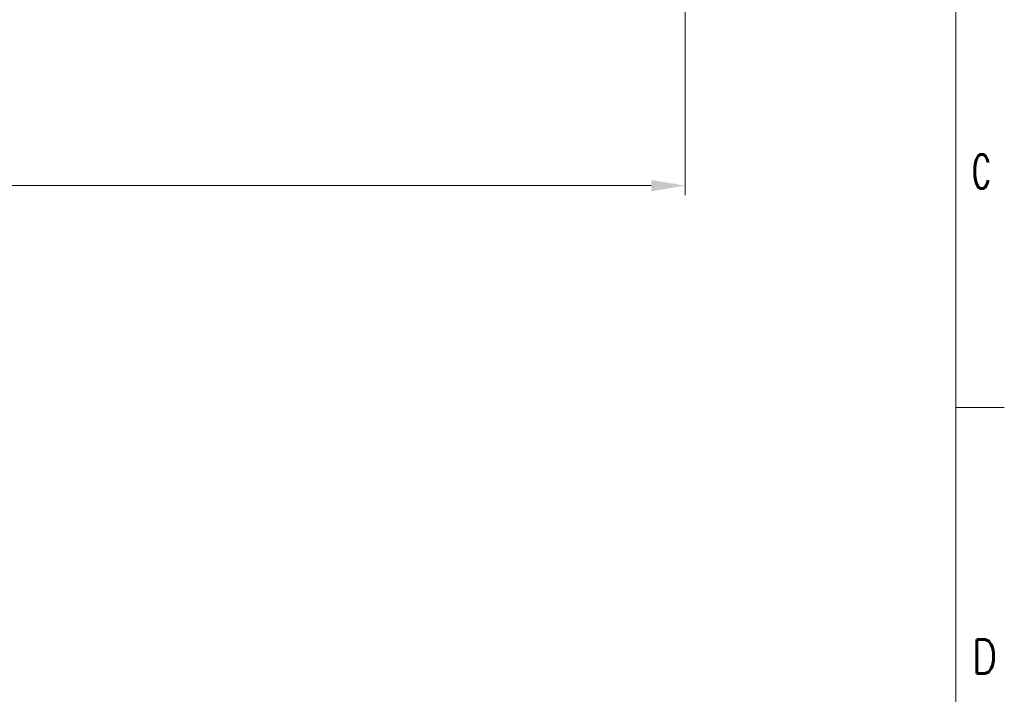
# Model space of a CAD drawing. Header units: millimetres. Extents: x 0 to 29700, y -16 to 21000.
# Tile 347 of 357: x 24629 to 29700, y 11522 to 14999. Entities that reach past the tile are written whole.
import ezdxf

# ---------------------------------------------------------------- set-up
doc = ezdxf.new("R2010")
doc.units = ezdxf.units.MM
doc.layers.add('210', color=7, linetype='Continuous', true_color=0xffffff)
doc.layers.add('254', color=7, linetype='Continuous', true_color=0xffffff)
doc.styles.add('latin_extended', font='simplex.shx')
doc.dimstyles.get("Standard").update_dxf_attribs({"dimtxt": 0.18, "dimasz": 0.18, "dimexe": 0.18, "dimexo": 0.0625, "dimgap": 0.09, "dimtad": 0, "dimtih": 1, "dimtoh": 1, "dimdec": 4, "dimzin": 0, "dimdsep": 46, "dimtxsty": 'Standard', "dimcen": 0.09, "dimadec": 0, "dimazin": 0, "dimtfac": 1, "dimtdec": 4, "dimtofl": 0, "dimtmove": 0, "dimatfit": 3, "dimfxl": 1, "dimtolj": 1, "dimtzin": 0, "dimarcsym": 0})

# ---------------------------------------------------------------- blocks, each defined once
blk = doc.blocks.new('_U4')
at = {"layer": '254', "color": 3, "linetype": 'Continuous', "lineweight": 13, "transparency": 16777216}
for p, q in [((28056.5, 18872.7), (28056.5, 14093.8)), ((18213, 16851.6), (18213, 14093.8)), ((18388, 14143.8), (27881.5, 14143.8))]:
    blk.add_line(p, q, dxfattribs=at)
at = {"layer": '254', "color": 3, "transparency": 16777216}
for points in [[(18388, 14173), (18388, 14114.6), (18213, 14143.8)], [(27881.5, 14114.6), (27881.5, 14173), (28056.5, 14143.8)]]:
    blk.add_solid(points, dxfattribs=at)
at = {"layer": 'Defpoints', "color": 0, "transparency": 16777216}
for p in [(28056.5, 18922.7), (18213, 16901.6), (28056.5, 14143.8)]:
    blk.add_point(p, dxfattribs=at)
at = {"layer": '254', "color": 2, "lineweight": 13, "transparency": 16777216, "insert": (22822.2, 14406.3), "char_height": 175, "attachment_point": 1, "style": 'latin_extended'}
blk.add_mtext('\\A1;9844', dxfattribs=at)

msp = doc.modelspace()

# ---------------------------------------------------------------- linework, layer by layer
at = {"layer": '210', "color": 7, "linetype": 'Continuous', "lineweight": 18}
for p, q in [((29450, 250), (29450, 20750)), ((29700, 13000), (29450, 13000))]:
    msp.add_line(p, q, dxfattribs=at)

# ---------------------------------------------------------------- texts
at = {"layer": '210', "color": 211, "linetype": 'Continuous', "lineweight": 18, "char_height": 175, "attachment_point": 7, "line_spacing_factor": 0.963855, "style": 'latin_extended'}
for s, insert in [('\\W0.6125;C', (29533.887, 14129.555)), ('\\W0.8203;D', (29533.887, 11629.555))]:
    msp.add_mtext(s, dxfattribs=dict(at, insert=insert))

# ---------------------------------------------------------------- dimensions: what is measured, and where the dimension line sits
at = {"layer": '254', "color": 2, "linetype": 'Continuous', "lineweight": 13}
dim = msp.add_linear_dim(base=(28056.493, 14143.803), p1=(18212.987, 16901.584), p2=(28056.493, 18922.663), dimstyle='Standard', override={"dimscale": 50, "dimtxt": 3.5, "dimasz": 3.5, "dimexe": 1, "dimexo": 1, "dimgap": 1.75, "dimtad": 1, "dimtih": 1, "dimtoh": 0, "dimdec": 0, "dimlfac": 1, "dimzin": 8, "dimdsep": 46, "dimlunit": 2, "dimtxsty": 'latin_extended', "dimsah": 1, "dimse1": 0, "dimse2": 0, "dimsd1": 0, "dimsd2": 0, "dimclrd": 3, "dimclre": 3, "dimclrt": 2, "dimtol": 0, "dimtm": -0.1, "dimtfac": 0.714286, "dimtdec": 3, "dimtofl": 1, "dimtmove": 0, "dimtzin": 8, "dimlwd": 13, "dimlwe": 13}, dxfattribs=at)
dim.commit()
dim.dimension.update_dxf_attribs({"geometry": '_U4', "text_midpoint": (23134.74, 14143.803), "dimtype": 160})

doc.saveas('drawing.dxf')
